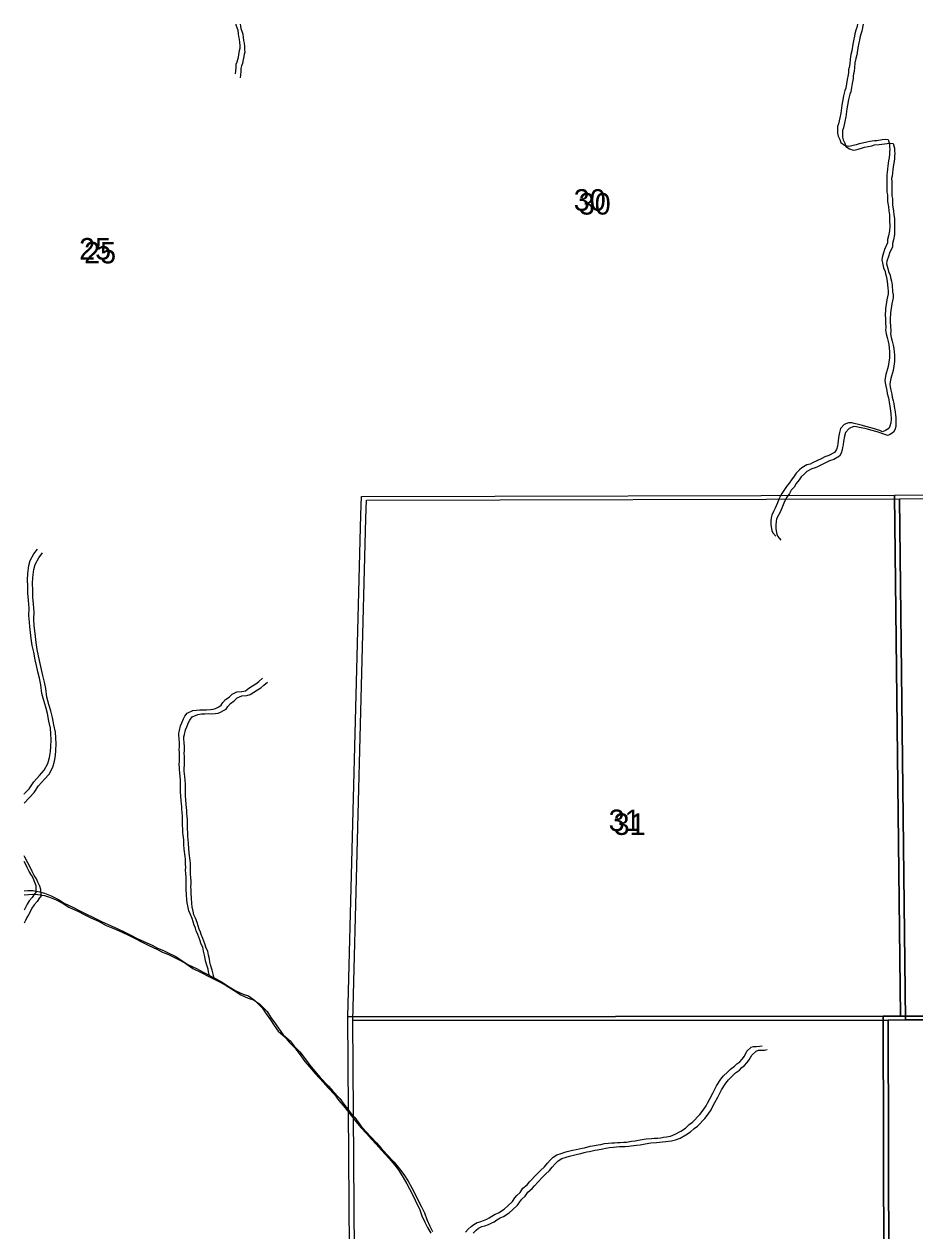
# Model space of a CAD drawing. Extents: x -21.1 to 50.3, y 0 to 22.1.
# Drawn here: x 43.456 to 45.19, y 19.298 to 21.646 of the extents above; entities that cross this region are included whole.
import ezdxf

# ---------------------------------------------------------------- set-up
doc = ezdxf.new("R2010")
doc.units = 0
for name, color, linetype in [('GM_X_Major_River', 7, 'Continuous'), ('GM_X_Minor_River', 7, 'Continuous'), ('GM_X_Section', 7, 'Continuous'), ('GM_X_Section_Text', 7, 'Continuous')]:
    doc.layers.add(name, color=color, linetype=linetype)

msp = doc.modelspace()

# ---------------------------------------------------------------- linework, layer by layer
at = {"layer": 'GM_X_Major_River'}
for points in [[(43.4563, 19.9601), (43.4637, 19.9607), (43.4735, 19.9604), (43.4864, 19.9582), (43.4959, 19.9552), (43.5089, 19.95), (43.523, 19.9429), (43.534, 19.9358), (43.5523, 19.9272), (43.5633, 19.9216), (43.5766, 19.9148), (43.5915, 19.9081), (43.6067, 19.8999), (43.6257, 19.892), (43.639, 19.886), (43.6501, 19.8808), (43.6626, 19.8745), (43.6763, 19.8673), (43.6897, 19.861), (43.7053, 19.8539), (43.7163, 19.8483), (43.7277, 19.8438), (43.738, 19.8386), (43.7502, 19.8326), (43.7616, 19.8258), (43.7753, 19.8164), (43.7917, 19.8086), (43.8065, 19.8007), (43.8286, 19.7895), (43.8404, 19.7831), (43.8556, 19.7734), (43.8686, 19.7651), (43.883, 19.7588), (43.8933, 19.7554), (43.9051, 19.7472), (43.92, 19.7325), (43.9273, 19.7208), (43.9361, 19.7087), (43.943, 19.6981), (43.9511, 19.6871), (43.9648, 19.6755), (43.9725, 19.6653), (43.9835, 19.6544), (43.992, 19.6434), (44.0027, 19.6279), (44.0122, 19.6174), (44.0229, 19.6045), (44.039, 19.5872), (44.0478, 19.5774), (44.0615, 19.5631), (44.0692, 19.5521), (44.0811, 19.5374), (44.0903, 19.5261), (44.1025, 19.5102), (44.1121, 19.4993), (44.1228, 19.4876), (44.1327, 19.477), (44.1415, 19.4668), (44.1518, 19.4552), (44.1671, 19.4393), (44.1778, 19.4265), (44.1858, 19.4155), (44.1943, 19.4023), (44.2012, 19.3898), (44.2066, 19.38), (44.2147, 19.3638), (44.2204, 19.3524), (44.2258, 19.3411), (44.2308, 19.3278)], [(43.4563, 19.9519), (43.4733, 19.9532), (43.4832, 19.9529), (43.4961, 19.9507), (43.5056, 19.9477), (43.5185, 19.9425), (43.5326, 19.9354), (43.5436, 19.9283), (43.5619, 19.9197), (43.573, 19.9141), (43.5863, 19.9073), (43.6011, 19.9006), (43.6163, 19.8924), (43.6354, 19.8845), (43.6487, 19.8785), (43.6597, 19.8733), (43.6723, 19.8669), (43.686, 19.8598), (43.6993, 19.8535), (43.7149, 19.8464), (43.7259, 19.8408), (43.7373, 19.8363), (43.7476, 19.8311), (43.7598, 19.8251), (43.7712, 19.8183), (43.7849, 19.8089), (43.8013, 19.8011), (43.8162, 19.7932), (43.8382, 19.782), (43.85, 19.7756), (43.8653, 19.7659), (43.8782, 19.7576), (43.8927, 19.7513), (43.9029, 19.7479), (43.9148, 19.7397), (43.9297, 19.725), (43.9369, 19.7133), (43.9458, 19.7012), (43.9527, 19.6906), (43.9607, 19.6796), (43.9744, 19.668), (43.9821, 19.6578), (43.9932, 19.6469), (44.0016, 19.6359), (44.0123, 19.6204), (44.0219, 19.6099), (44.0326, 19.597), (44.0486, 19.5797), (44.0574, 19.5699), (44.0712, 19.5556), (44.0788, 19.5446), (44.0907, 19.5299), (44.0999, 19.5186), (44.1121, 19.5027), (44.1217, 19.4918), (44.1324, 19.4801), (44.1423, 19.4695), (44.1511, 19.4593), (44.1615, 19.4477), (44.1767, 19.4318), (44.1874, 19.419), (44.1955, 19.408), (44.2039, 19.3948), (44.2108, 19.3823), (44.2162, 19.3725), (44.2243, 19.3563), (44.2301, 19.3449), (44.2355, 19.3336), (44.2405, 19.3203)], [(44.2308, 19.3278), (44.2366, 19.3153), (44.2416, 19.3047), (44.2482, 19.2938)], [(44.2405, 19.3203), (44.2463, 19.3078), (44.2513, 19.2972)]]:
    msp.add_lwpolyline(points, dxfattribs=at)
at = {"layer": 'GM_X_Minor_River'}
for points in [[(43.8685, 21.6458), (43.8688, 21.6446), (43.8704, 21.6393), (43.8723, 21.634), (43.8732, 21.6271), (43.874, 21.6214), (43.8748, 21.6165), (43.8756, 21.61), (43.876, 21.604), (43.8761, 21.5986), (43.8753, 21.5941), (43.8739, 21.5868), (43.8728, 21.5811), (43.8717, 21.5765), (43.8702, 21.572), (43.8687, 21.567), (43.8684, 21.5617), (43.8677, 21.5541), (43.8673, 21.5491)], [(43.8768, 21.6458), (43.8773, 21.642), (43.8785, 21.6371), (43.88, 21.6318), (43.882, 21.6265), (43.8828, 21.6196), (43.8836, 21.6139), (43.8844, 21.609), (43.8852, 21.6025), (43.8856, 21.5965), (43.8857, 21.5911), (43.885, 21.5866), (43.8835, 21.5793), (43.8824, 21.5736), (43.8813, 21.569), (43.8798, 21.5645), (43.8784, 21.5595), (43.878, 21.5542), (43.8773, 21.5466), (43.877, 21.5416)], [(45.0784, 21.6458), (45.0772, 21.6393), (45.0757, 21.634), (45.0734, 21.6267), (45.0731, 21.6222), (45.0716, 21.6168), (45.0697, 21.607)], [(45.0894, 21.6458), (45.0868, 21.6318), (45.0853, 21.6265), (45.0831, 21.6192), (45.0827, 21.6147), (45.0812, 21.6093), (45.0794, 21.5995)], [(45.0697, 21.607), (45.0675, 21.5937), (45.0657, 21.5864), (45.0642, 21.5777), (45.0635, 21.5686), (45.0624, 21.5613), (45.0613, 21.5568), (45.0609, 21.5518), (45.0605, 21.5473), (45.0587, 21.5378), (45.0572, 21.5298), (45.0557, 21.5214), (45.0539, 21.5168), (45.0516, 21.5066), (45.0498, 21.4955), (45.0483, 21.4883), (45.0476, 21.483), (45.0461, 21.4727), (45.0443, 21.4636), (45.042, 21.4518), (45.0398, 21.4465), (45.0399, 21.4336), (45.041, 21.4279), (45.0445, 21.4214), (45.0464, 21.4154), (45.0533, 21.4105), (45.0606, 21.4082), (45.0651, 21.409), (45.0704, 21.4102), (45.0765, 21.4117), (45.0826, 21.4137), (45.0971, 21.4168), (45.1024, 21.4183), (45.1115, 21.4191), (45.1165, 21.4195), (45.1267, 21.4211), (45.1332, 21.4219), (45.1381, 21.4212), (45.1409, 21.4121), (45.1413, 21.4071), (45.1417, 21.4018), (45.1413, 21.3973), (45.141, 21.392), (45.1402, 21.3862), (45.1391, 21.3798), (45.138, 21.3703), (45.1369, 21.3638), (45.1362, 21.3577), (45.1355, 21.3528), (45.1355, 21.3471), (45.1359, 21.3414), (45.136, 21.333), (45.1356, 21.3262), (45.1361, 21.319), (45.1368, 21.314), (45.1373, 21.3061), (45.1373, 21.3008), (45.1389, 21.2901), (45.1397, 21.2825), (45.1409, 21.2749), (45.1413, 21.2639), (45.1414, 21.2525), (45.141, 21.2438), (45.1392, 21.2339), (45.1373, 21.2267), (45.137, 21.2202), (45.1313, 21.2076), (45.1295, 21.2012), (45.1265, 21.192), (45.1258, 21.1871), (45.1281, 21.178), (45.1296, 21.1719), (45.1327, 21.1647), (45.1335, 21.1602), (45.1351, 21.1533), (45.1363, 21.1454), (45.1375, 21.1325), (45.1383, 21.1264), (45.1383, 21.1211), (45.1361, 21.1093), (45.1331, 21.0918), (45.1328, 21.0785), (45.1329, 21.0735), (45.1333, 21.0663), (45.1337, 21.0553), (45.1334, 21.0508), (45.1346, 21.0435), (45.1365, 21.0363), (45.1384, 21.0287), (45.1396, 21.0223), (45.1404, 21.0155), (45.1412, 21.009), (45.1409, 20.9969), (45.1394, 20.9881), (45.1387, 20.9797), (45.1339, 20.9641), (45.1324, 20.9573), (45.132, 20.9527), (45.1324, 20.9478), (45.134, 20.9413), (45.1355, 20.9334)], [(45.0794, 21.5995), (45.0772, 21.5862), (45.0753, 21.5789), (45.0738, 21.5702), (45.0731, 21.5611), (45.072, 21.5538), (45.0709, 21.5493), (45.0705, 21.5443), (45.0702, 21.5398), (45.0683, 21.5303), (45.0669, 21.5223), (45.0654, 21.5139), (45.0635, 21.5093), (45.0613, 21.4991), (45.0594, 21.488), (45.058, 21.4808), (45.0572, 21.4755), (45.0558, 21.4652), (45.0539, 21.4561), (45.0517, 21.4443), (45.0494, 21.439), (45.0495, 21.4261), (45.0507, 21.4204), (45.0541, 21.4139), (45.0561, 21.4079), (45.063, 21.403), (45.0702, 21.4007), (45.0748, 21.4015), (45.0801, 21.4027), (45.0862, 21.4042), (45.0922, 21.4062), (45.1067, 21.4093), (45.112, 21.4108), (45.1211, 21.4116), (45.1261, 21.412), (45.1364, 21.4136), (45.1428, 21.4144), (45.1478, 21.4137), (45.1505, 21.4046), (45.1509, 21.3996), (45.1513, 21.3943), (45.151, 21.3898), (45.1506, 21.3844), (45.1499, 21.3787), (45.1488, 21.3723), (45.1477, 21.3628), (45.1466, 21.3563), (45.1459, 21.3502), (45.1451, 21.3453), (45.1452, 21.3396), (45.1456, 21.3339), (45.1456, 21.3255), (45.1453, 21.3187), (45.1457, 21.3115), (45.1465, 21.3065), (45.1469, 21.2986), (45.1469, 21.2933), (45.1485, 21.2826), (45.1493, 21.275), (45.1505, 21.2674), (45.1509, 21.2564), (45.151, 21.245), (45.1507, 21.2363), (45.1488, 21.2264), (45.147, 21.2192), (45.1466, 21.2127), (45.141, 21.2001), (45.1391, 21.1937), (45.1361, 21.1845), (45.1354, 21.1796), (45.1377, 21.1705), (45.1393, 21.1644), (45.1424, 21.1572), (45.1432, 21.1527), (45.1447, 21.1458), (45.1459, 21.1379), (45.1471, 21.125), (45.1479, 21.1189), (45.1479, 21.1136), (45.1457, 21.1018), (45.1428, 21.0843), (45.1425, 21.071), (45.1425, 21.066), (45.1429, 21.0588), (45.1434, 21.0478), (45.143, 21.0433), (45.1442, 21.036), (45.1461, 21.0288), (45.1481, 21.0212), (45.1493, 21.0148), (45.1501, 21.008), (45.1509, 21.0015), (45.1505, 20.9894), (45.1491, 20.9806), (45.1484, 20.9722), (45.1435, 20.9566), (45.142, 20.9498), (45.1417, 20.9452), (45.1421, 20.9403), (45.1436, 20.9338), (45.1452, 20.9259)], [(45.1355, 20.9334), (45.1367, 20.9273), (45.1383, 20.9205), (45.1398, 20.9152), (45.1406, 20.9095), (45.1422, 20.8988), (45.143, 20.8928), (45.1438, 20.8882), (45.1439, 20.8764), (45.1435, 20.8704), (45.1417, 20.8639), (45.1394, 20.8593), (45.1329, 20.8551), (45.1272, 20.8528), (45.1223, 20.855), (45.1074, 20.8599), (45.0952, 20.8633), (45.0884, 20.8651), (45.0834, 20.8666), (45.0723, 20.8688), (45.0674, 20.8699), (45.0613, 20.8703), (45.0529, 20.8668), (45.0458, 20.8592), (45.0435, 20.8516), (45.042, 20.8417), (45.0413, 20.8348), (45.0402, 20.8299), (45.0395, 20.825), (45.0376, 20.8185), (45.0338, 20.8128), (45.0232, 20.8066), (45.0148, 20.8039), (45.0095, 20.8009), (44.9993, 20.7962), (44.9913, 20.7924), (44.9868, 20.7901), (44.9799, 20.7882), (44.9704, 20.7828), (44.9659, 20.7786), (44.9594, 20.7725), (44.9553, 20.7667), (44.95, 20.7595), (44.9455, 20.7526), (44.9402, 20.7465), (44.9368, 20.7404), (44.9315, 20.7328), (44.9281, 20.7271), (44.9255, 20.7217), (44.9232, 20.7149), (44.9187, 20.7042), (44.915, 20.6978), (44.9116, 20.6909), (44.9108, 20.6856), (44.9101, 20.6795), (44.9098, 20.6723), (44.9106, 20.6677), (44.9121, 20.6609), (44.9137, 20.6563), (44.9198, 20.6495)], [(45.1452, 20.9259), (45.1464, 20.9198), (45.1479, 20.913), (45.1495, 20.9077), (45.1503, 20.902), (45.1519, 20.8913), (45.1526, 20.8853), (45.1534, 20.8807), (45.1535, 20.8689), (45.1532, 20.8629), (45.1513, 20.8564), (45.149, 20.8518), (45.1426, 20.8476), (45.1369, 20.8453), (45.1319, 20.8475), (45.1171, 20.8524), (45.1049, 20.8558), (45.098, 20.8576), (45.093, 20.8591), (45.082, 20.8613), (45.077, 20.8624), (45.0709, 20.8628), (45.0626, 20.8593), (45.0554, 20.8517), (45.0531, 20.8441), (45.0517, 20.8342), (45.051, 20.8273), (45.0498, 20.8224), (45.0491, 20.8175), (45.0472, 20.811), (45.0435, 20.8053), (45.0328, 20.7991), (45.0245, 20.7964), (45.0192, 20.7934), (45.0089, 20.7887), (45.0009, 20.7849), (44.9964, 20.7826), (44.9896, 20.7807), (44.9801, 20.7753), (44.9755, 20.7711), (44.9691, 20.765), (44.9649, 20.7592), (44.9596, 20.752), (44.9551, 20.7451), (44.9498, 20.739), (44.9464, 20.7329), (44.9411, 20.7253), (44.9377, 20.7196), (44.9351, 20.7142), (44.9329, 20.7074), (44.9284, 20.6967), (44.9246, 20.6903), (44.9212, 20.6834), (44.9205, 20.6781), (44.9197, 20.672), (44.9194, 20.6648), (44.9202, 20.6602), (44.9217, 20.6534), (44.9233, 20.6488), (44.9294, 20.642)], [(43.4563, 20.1479), (43.4573, 20.1489), (43.4664, 20.1585), (43.475, 20.1718), (43.4863, 20.1845), (43.4957, 20.1944), (43.5024, 20.2077), (43.5057, 20.2195), (43.5079, 20.2309), (43.5086, 20.2404), (43.5089, 20.2533), (43.5084, 20.2651), (43.5076, 20.2761), (43.5044, 20.2901), (43.5017, 20.3045), (43.4985, 20.3174), (43.495, 20.3299), (43.4911, 20.3439), (43.4887, 20.3606), (43.4864, 20.3735), (43.4829, 20.386), (43.4805, 20.3981), (43.4778, 20.4095), (43.475, 20.4243), (43.4722, 20.4371), (43.4702, 20.4504), (43.4686, 20.4622), (43.4674, 20.4732), (43.4666, 20.4826), (43.4657, 20.4955), (43.466, 20.5096), (43.4651, 20.5251), (43.4639, 20.5388), (43.4634, 20.5525), (43.4629, 20.565), (43.4636, 20.5771), (43.4654, 20.5927), (43.4684, 20.6022), (43.4751, 20.6152), (43.4822, 20.6247)], [(43.4563, 20.1303), (43.467, 20.1414), (43.476, 20.151), (43.4846, 20.1643), (43.4959, 20.177), (43.5053, 20.1869), (43.512, 20.2002), (43.5154, 20.212), (43.5176, 20.2234), (43.5182, 20.2329), (43.5185, 20.2458), (43.5181, 20.2576), (43.5172, 20.2686), (43.5141, 20.2826), (43.5113, 20.297), (43.5082, 20.3099), (43.5047, 20.3224), (43.5008, 20.3364), (43.4984, 20.3531), (43.496, 20.366), (43.4925, 20.3785), (43.4901, 20.3906), (43.4874, 20.402), (43.4846, 20.4168), (43.4819, 20.4296), (43.4799, 20.4429), (43.4783, 20.4547), (43.4771, 20.4657), (43.4762, 20.4751), (43.4754, 20.488), (43.4757, 20.5021), (43.4748, 20.5176), (43.4735, 20.5313), (43.4731, 20.545), (43.4726, 20.5575), (43.4733, 20.5696), (43.475, 20.5852), (43.478, 20.5947), (43.4847, 20.6077), (43.4919, 20.6172)], [(43.8174, 19.7952), (43.8164, 19.7972), (43.8156, 19.8025), (43.8144, 19.8075), (43.8124, 19.8131), (43.8093, 19.8234), (43.8085, 19.8283), (43.8077, 19.8348), (43.8057, 19.8424), (43.8041, 19.85), (43.801, 19.856), (43.7987, 19.8644), (43.7944, 19.8746), (43.7913, 19.8822), (43.7898, 19.8871), (43.7874, 19.8928), (43.7835, 19.9057), (43.78, 19.914), (43.7773, 19.9209), (43.7757, 19.9277), (43.7737, 19.9364), (43.7733, 19.9425), (43.7725, 19.9528), (43.772, 19.9626), (43.7719, 19.9695), (43.7715, 19.9748), (43.7718, 19.9809), (43.7718, 19.9862), (43.771, 19.9934), (43.7705, 19.9999), (43.7709, 20.006), (43.7708, 20.0117), (43.7704, 20.0212), (43.7699, 20.0265), (43.7679, 20.0409), (43.7675, 20.0501), (43.767, 20.0588), (43.7662, 20.0679), (43.7654, 20.0732), (43.7653, 20.0793), (43.7649, 20.0884), (43.7647, 20.1059), (43.7639, 20.112), (43.7635, 20.1185), (43.7634, 20.1242), (43.763, 20.1291), (43.7622, 20.1356), (43.7613, 20.1443), (43.7605, 20.1523), (43.7608, 20.158), (43.7607, 20.1755), (43.7603, 20.1819), (43.7598, 20.1899), (43.759, 20.1949), (43.7586, 20.1998), (43.7585, 20.2059), (43.7589, 20.212), (43.7587, 20.2287), (43.7583, 20.2348), (43.7586, 20.2397), (43.759, 20.2466), (43.7581, 20.2565), (43.7577, 20.2618), (43.7576, 20.2667), (43.7587, 20.2717), (43.7606, 20.2808), (43.7632, 20.2865), (43.7669, 20.2946), (43.7692, 20.2995), (43.774, 20.3056), (43.785, 20.3103), (43.7919, 20.3115), (43.7983, 20.3119), (43.8056, 20.312), (43.8116, 20.3117), (43.8189, 20.3125), (43.8242, 20.3129), (43.8291, 20.3148), (43.8352, 20.3179), (43.8401, 20.321), (43.8435, 20.326), (43.8487, 20.3317), (43.8555, 20.3367), (43.8612, 20.3425), (43.8707, 20.3467), (43.8802, 20.3476), (43.887, 20.3491), (43.8938, 20.3541), (43.901, 20.3584), (43.9074, 20.3622), (43.9135, 20.3672), (43.9202, 20.3734)], [(43.827, 19.7877), (43.826, 19.7897), (43.8252, 19.795), (43.824, 19.8), (43.8221, 19.8056), (43.8189, 19.8159), (43.8181, 19.8208), (43.8173, 19.8273), (43.8154, 19.8349), (43.8138, 19.8425), (43.8107, 19.8485), (43.8083, 19.8569), (43.8041, 19.8671), (43.801, 19.8747), (43.7994, 19.8796), (43.7971, 19.8853), (43.7931, 19.8982), (43.7897, 19.9065), (43.7869, 19.9134), (43.7854, 19.9202), (43.7834, 19.9289), (43.7829, 19.935), (43.7821, 19.9453), (43.7816, 19.9551), (43.7816, 19.962), (43.7812, 19.9673), (43.7815, 19.9734), (43.7814, 19.9787), (43.7806, 19.9859), (43.7802, 19.9924), (43.7805, 19.9985), (43.7805, 20.0042), (43.78, 20.0137), (43.7796, 20.019), (43.7776, 20.0334), (43.7771, 20.0426), (43.7766, 20.0513), (43.7758, 20.0604), (43.775, 20.0657), (43.7749, 20.0718), (43.7745, 20.0809), (43.7743, 20.0984), (43.7735, 20.1045), (43.7731, 20.111), (43.773, 20.1167), (43.7726, 20.1216), (43.7718, 20.1281), (43.771, 20.1368), (43.7702, 20.1448), (43.7705, 20.1505), (43.7703, 20.168), (43.7699, 20.1744), (43.7694, 20.1824), (43.7686, 20.1874), (43.7682, 20.1923), (43.7682, 20.1984), (43.7685, 20.2045), (43.7684, 20.2212), (43.7679, 20.2273), (43.7683, 20.2322), (43.7686, 20.2391), (43.7677, 20.249), (43.7673, 20.2543), (43.7673, 20.2592), (43.7684, 20.2642), (43.7702, 20.2733), (43.7728, 20.279), (43.7766, 20.2871), (43.7788, 20.292), (43.7837, 20.2981), (43.7947, 20.3028), (43.8015, 20.304), (43.808, 20.3044), (43.8152, 20.3045), (43.8213, 20.3042), (43.8285, 20.305), (43.8338, 20.3054), (43.8387, 20.3073), (43.8448, 20.3104), (43.8497, 20.3135), (43.8531, 20.3185), (43.8584, 20.3242), (43.8652, 20.3292), (43.8708, 20.335), (43.8803, 20.3392), (43.8898, 20.3401), (43.8966, 20.3416), (43.9034, 20.3466), (43.9106, 20.3509), (43.917, 20.3547), (43.9231, 20.3597), (43.9299, 20.3659)], [(43.4893, 19.9518), (43.4892, 19.9623), (43.4868, 19.9687), (43.4833, 19.9767), (43.4803, 19.9831), (43.476, 19.9899), (43.4718, 19.9975), (43.4687, 20.0047), (43.4636, 20.0142), (43.4575, 20.0255), (43.4563, 20.0279)], [(43.4796, 19.9593), (43.4795, 19.9698), (43.4772, 19.9762), (43.4737, 19.9842), (43.4706, 19.9906), (43.4664, 19.9974), (43.4621, 20.005), (43.459, 20.0122), (43.4563, 20.0172)], [(43.4811, 19.9591), (43.4766, 19.9538), (43.4721, 19.9469), (43.4661, 19.9404), (43.462, 19.9339), (43.4586, 19.9262), (43.4563, 19.9224)], [(43.4907, 19.9516), (43.4863, 19.9463), (43.4818, 19.9394), (43.4757, 19.9329), (43.4716, 19.9264), (43.4682, 19.9187), (43.4649, 19.913), (43.4615, 19.908), (43.4589, 19.9019), (43.4563, 19.8971)], [(44.3157, 19.2956), (44.3206, 19.3017), (44.3266, 19.307), (44.3315, 19.3109), (44.338, 19.3144), (44.3437, 19.3159), (44.3505, 19.3183), (44.3569, 19.3214), (44.3618, 19.3237), (44.3671, 19.3271), (44.3736, 19.331), (44.3796, 19.3337), (44.391, 19.3407), (44.3978, 19.3468), (44.4072, 19.3556), (44.4117, 19.3625), (44.4158, 19.3675), (44.4219, 19.3732), (44.4275, 19.3813), (44.4358, 19.3882), (44.44, 19.3935), (44.4543, 19.4088), (44.4618, 19.4161), (44.4694, 19.423), (44.475, 19.4299), (44.4803, 19.4361), (44.4863, 19.4418), (44.4935, 19.4464), (44.5018, 19.4492), (44.5087, 19.4515), (44.5136, 19.4527), (44.5242, 19.4554), (44.5307, 19.4566), (44.5371, 19.4582), (44.5424, 19.4594), (44.5474, 19.4602), (44.558, 19.4629), (44.5629, 19.4637), (44.5736, 19.4657), (44.5789, 19.4665), (44.5861, 19.4681), (44.5941, 19.4689), (44.6002, 19.4694), (44.6055, 19.4698), (44.6112, 19.4702), (44.6165, 19.4702), (44.6237, 19.4707), (44.6287, 19.4711), (44.6389, 19.4727), (44.6457, 19.4735), (44.6556, 19.4755), (44.667, 19.4771), (44.6776, 19.478), (44.6837, 19.4784), (44.6894, 19.4788), (44.6959, 19.4796), (44.7008, 19.4804), (44.7069, 19.4812), (44.7145, 19.4828), (44.724, 19.4863), (44.7349, 19.4925), (44.744, 19.4983), (44.7512, 19.5052), (44.7572, 19.5098), (44.7715, 19.5247), (44.7783, 19.5332), (44.784, 19.5416), (44.787, 19.5469), (44.7914, 19.5553), (44.7971, 19.566), (44.8045, 19.5805), (44.8124, 19.5935), (44.8181, 19.6), (44.8256, 19.6073), (44.8316, 19.6131), (44.8392, 19.6188), (44.8441, 19.6234), (44.8494, 19.6273), (44.8539, 19.6326), (44.8584, 19.6384), (44.8633, 19.6479), (44.8716, 19.6556), (44.8765, 19.6572), (44.8818, 19.6572)], [(44.3302, 19.2942), (44.3363, 19.2995), (44.3412, 19.3034), (44.3476, 19.3069), (44.3533, 19.3084), (44.3601, 19.3108), (44.3666, 19.3139), (44.3715, 19.3162), (44.3768, 19.3196), (44.3832, 19.3235), (44.3893, 19.3262), (44.4006, 19.3332), (44.4074, 19.3393), (44.4168, 19.3481), (44.4213, 19.355), (44.4255, 19.36), (44.4315, 19.3657), (44.4371, 19.3738), (44.4455, 19.3807), (44.4496, 19.386), (44.4639, 19.4013), (44.4715, 19.4086), (44.479, 19.4155), (44.4846, 19.4224), (44.4899, 19.4286), (44.496, 19.4343), (44.5031, 19.4389), (44.5115, 19.4417), (44.5183, 19.444), (44.5232, 19.4452), (44.5339, 19.4479), (44.5403, 19.4491), (44.5468, 19.4507), (44.5521, 19.4519), (44.557, 19.4527), (44.5676, 19.4554), (44.5726, 19.4562), (44.5832, 19.4582), (44.5885, 19.459), (44.5957, 19.4606), (44.6037, 19.4614), (44.6098, 19.4619), (44.6151, 19.4623), (44.6208, 19.4627), (44.6261, 19.4627), (44.6334, 19.4632), (44.6383, 19.4636), (44.6485, 19.4652), (44.6554, 19.466), (44.6653, 19.468), (44.6766, 19.4696), (44.6873, 19.4705), (44.6934, 19.4709), (44.6991, 19.4713), (44.7055, 19.4721), (44.7105, 19.4729), (44.7165, 19.4737), (44.7241, 19.4753), (44.7336, 19.4788), (44.7446, 19.485), (44.7537, 19.4908), (44.7608, 19.4977), (44.7669, 19.5023), (44.7812, 19.5172), (44.788, 19.5257), (44.7936, 19.5341), (44.7966, 19.5394), (44.8011, 19.5478), (44.8067, 19.5585), (44.8142, 19.573), (44.8221, 19.586), (44.8277, 19.5925), (44.8352, 19.5998), (44.8413, 19.6056), (44.8488, 19.6113), (44.8537, 19.6159), (44.859, 19.6198), (44.8635, 19.6251), (44.8681, 19.6309), (44.8729, 19.6404), (44.8812, 19.6481), (44.8862, 19.6497), (44.8915, 19.6497)], [(44.8818, 19.6572), (44.8883, 19.6576), (44.8932, 19.6584)], [(44.8915, 19.6497), (44.8979, 19.6501), (44.9029, 19.6509)]]:
    msp.add_lwpolyline(points, dxfattribs=at)
at = {"layer": 'GM_X_Section'}
for points in [[(45.1509, 20.7296), (45.1623, 19.7162), (45.1286, 19.7159), (44.0863, 19.7149), (44.1119, 20.6915), (44.1131, 20.7271)], [(45.1509, 20.7296), (46.1781, 20.7313), (46.1819, 19.7163), (46.1577, 19.7161), (45.1623, 19.7162)], [(45.1605, 20.7221), (45.1719, 19.7087), (45.1382, 19.7084), (44.096, 19.7074), (44.1215, 20.684), (44.1227, 20.7196)], [(45.1605, 20.7221), (46.1877, 20.7238), (46.1915, 19.7088), (46.1673, 19.7086), (45.1719, 19.7087)], [(44.0863, 19.7149), (45.1286, 19.7159), (45.1314, 18.7262), (44.0935, 18.72)], [(44.096, 19.7074), (45.1382, 19.7084), (45.1411, 18.7187), (44.1031, 18.7125)], [(45.1623, 19.7162), (46.1577, 19.7161), (46.1612, 18.6969), (45.1314, 18.7262), (45.1286, 19.7159)], [(45.1719, 19.7087), (46.1673, 19.7086), (46.1708, 18.6894), (45.1411, 18.7187), (45.1382, 19.7084)]]:
    msp.add_lwpolyline(points, close=True, dxfattribs=at)

# ---------------------------------------------------------------- texts
at = {"layer": 'GM_X_Section_Text'}
for s, p in [('30', (44.5263, 21.2828)), ('30', (44.536, 21.2753)), ('25', (43.5634, 21.1878)), ('25', (43.5731, 21.1803)), ('31', (44.5943, 20.0761)), ('31', (44.6039, 20.0686))]:
    msp.add_text(s, height=0.04186, rotation=0, dxfattribs=at).set_placement(p)

doc.saveas('drawing.dxf')
